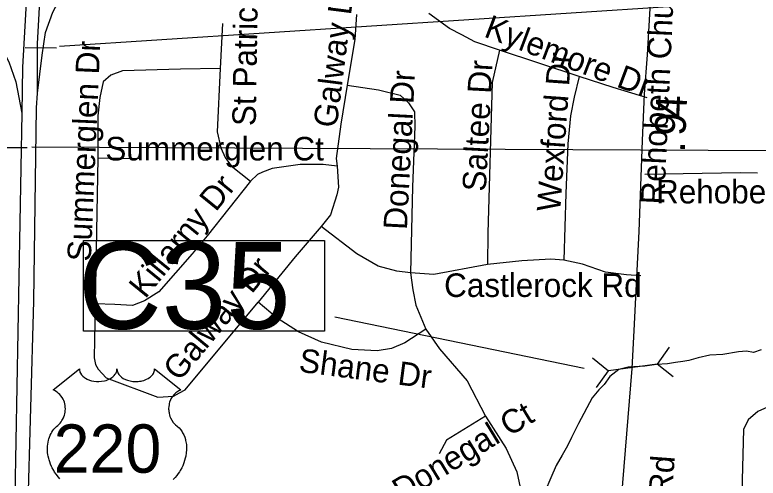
# Model space of a CAD drawing. Extents: x 1662474 to 1856135, y 779280 to 917889.
# Drawn here: x 1755580 to 1758582, y 824140 to 826009 of the extents above; entities that cross this region are included whole.
import ezdxf

# ---------------------------------------------------------------- set-up
doc = ezdxf.new("R2010")
doc.units = 0
for name, color, linetype in [('Exist Hydrographic Creek Single Shore', 7, 'Continuous'), ('Exist Road Non-System Type 51', 7, 'Continuous'), ('Exist Road Non-System Type 51 Label', 7, 'Continuous'), ('Exist Road Primary Interstate Ramp 1 Lane Attributed', 7, 'Continuous'), ('Exist Road Primary US Divided Attributed', 7, 'Continuous'), ('Exist Road Primary US Shield CELL', 7, 'Continuous'), ('Exist Road Primary US Shield Number Label', 7, 'Continuous'), ('Exist Road Primary US Structure Cantilever Sign CELL', 7, 'Continuous'), ('Exist Road Primary US Structure Cantilever Sign Number Label', 7, 'Continuous'), ('Exist Road Secondary Mileage Tenths English Label', 7, 'Continuous'), ('Exist Road Secondary Structure Culvert CELL', 7, 'Continuous'), ('Exist Road Secondary Structure Culvert Number Label', 7, 'Continuous'), ('Exist Road Secondary Structure Ovrhead Sign CELL', 7, 'Continuous'), ('Exist Road Secondary Structure Ovrhead Sign Number Label', 7, 'Continuous'), ('Exist Road Secondary Type 51 Attributed', 7, 'Continuous'), ('Exist Road Secondary Type 51 Label', 7, 'Continuous'), ('Exist Road Secondary Type 51 Undivided 4 Lane Attributed', 7, 'Continuous')]:
    doc.layers.add(name, color=color, linetype=linetype)

msp = doc.modelspace()

# ---------------------------------------------------------------- linework, layer by layer
at = {"layer": 'Exist Hydrographic Creek Single Shore'}
for points in [[(1758593.6, 824658), (1758563.1, 824647), (1758535.4, 824651.8), (1758502, 824649.4), (1758439.5, 824638.3), (1758386.2, 824635.7), (1758339.5, 824626), (1758301.5, 824614.8), (1758278.1, 824610), (1758248, 824606.1)], [(1758248, 824606.1), (1758215.6, 824601.6), (1758172.1, 824597.9), (1758124.4, 824591.4), (1758056.4, 824587.9), (1758019.6, 824579), (1757982.6, 824549.9), (1757959.5, 824517.6), (1757938.2, 824496.9), (1757911.8, 824464.3), (1757856.9, 824360.7), (1757827.8, 824303.9), (1757812.5, 824270.4), (1757790, 824232.6), (1757766.6, 824191.4), (1757744.2, 824141.2), (1757722.2, 824087.4)]]:
    msp.add_lwpolyline(points, dxfattribs=at)
at = {"layer": 'Exist Road Non-System Type 51'}
for p, q in [((1756418.4, 825974.5), (1756408.9, 825793.4)), ((1757859, 825760.9), (1757537.4, 825866.4)), ((1755915.4, 825431.2), (1755904.1, 824843.4)), ((1756088.6, 825428.6), (1755915.4, 825431.2))]:
    msp.add_line(p, q, dxfattribs=at)
for points in [[(1757537.4, 825866.4), (1757437.4, 825900.2), (1757384.9, 825928.6), (1757335.9, 825954.4), (1757252.1, 826015.4)], [(1756960.2, 826010.8), (1756953.5, 825909.7), (1756922.5, 825726.2)], [(1757537.4, 825866.4), (1757507.5, 825735.9), (1757490.8, 825129.1), (1757488.6, 825002.1)], [(1756408.9, 825793.4), (1756249.2, 825790.8), (1756014.1, 825782.9), (1755966.9, 825766.4), (1755935.9, 825739.4), (1755922.5, 825675.9), (1755915.1, 825601.6), (1755915.4, 825431.2)], [(1756408.9, 825793.4), (1756396.8, 825537.8), (1756411.5, 825473.2), (1756429.1, 825434.1), (1756453.5, 825400.2), (1756531.9, 825338.1)], [(1757859, 825760.9), (1757838.8, 825677.2), (1757823.8, 825601.6), (1757813, 825489.5), (1757805.6, 825289.2), (1757797.2, 825019.7)], [(1758133.2, 825674.5), (1757996.8, 825716.5), (1757859, 825760.9)], [(1756922.5, 825726.2), (1756895.8, 825569), (1756877.4, 825430.4), (1756881.9, 825398.9)], [(1756922.5, 825726.2), (1757048.2, 825707.4), (1757135.9, 825685.2), (1757169.8, 825654.1), (1757194.1, 825617.9), (1757195.1, 825559), (1757185.5, 825315.8), (1757178.4, 824968.2)], [(1756881.9, 825398.9), (1756825.1, 825405.5), (1756731.9, 825405.5), (1756618.4, 825389.2), (1756580.5, 825374.2), (1756560.4, 825365.1), (1756531.9, 825338.1)], [(1756881.9, 825398.9), (1756887.4, 825314.7), (1756880.8, 825283.4), (1756854.2, 825202.4), (1756817, 825155.9)], [(1758579.4, 825370.6), (1758510.4, 825371.9), (1758123.8, 825365.4)], [(1756531.9, 825338.1), (1756356.1, 825117.9), (1756295.5, 825044.6), (1756161.6, 824892.1), (1756103.4, 824855.7), (1756054.5, 824836.8), (1755984.1, 824840.9), (1755904.1, 824843.4)], [(1756817, 825155.9), (1756711.5, 825032.5), (1756562.4, 824850.4)], [(1757178.4, 824968.2), (1757123, 824974.9), (1757047.1, 824995.2), (1756961.6, 825045.2), (1756817, 825155.9)], [(1757488.6, 825002.1), (1757271.9, 824961.4), (1757178.4, 824968.2)], [(1757797.2, 825019.7), (1757744.2, 825023.6), (1757628, 825017.1), (1757488.6, 825002.1)], [(1758107.5, 824955.9), (1758050.6, 824959.9), (1757965.2, 824970.9), (1757871.9, 825003.4), (1757797.2, 825019.7)], [(1757178.4, 824968.2), (1757187.9, 824900.5), (1757198.9, 824838.1), (1757239.2, 824740.7)], [(1755904.1, 824843.4), (1755900.1, 824625.5), (1755905.8, 824598.4), (1755916.5, 824579.2), (1755949, 824544.6), (1756157.4, 824466.9), (1756221.1, 824471.4), (1756245.1, 824484.5), (1756267.1, 824496.9), (1756562.4, 824850.4)], [(1757239.2, 824740.7), (1757155.6, 824685.4), (1757101, 824663.5), (1757043, 824654.1), (1756941.4, 824659.4), (1756818.4, 824689), (1756725.9, 824729.9), (1756639.6, 824785.4), (1756562.4, 824850.4)], [(1757239.2, 824740.7), (1757294.9, 824662.2), (1757407.2, 824532), (1757480.5, 824390.4)], [(1759083.6, 824027.1), (1759077.1, 824128.9), (1759060.8, 824175.9), (1759026.9, 824215.2), (1758987.6, 824250.4), (1758937.4, 824273.5), (1758860.5, 824317.1), (1758792.5, 824382.9), (1758747.9, 824422.4), (1758700.4, 824437.2), (1758655.9, 824436), (1758619.4, 824426.8), (1758581.2, 824408.9), (1758542.1, 824374.9), (1758523, 824335.7), (1758514.9, 824031.2)], [(1757480.5, 824390.4), (1757564.5, 824259.9), (1757607.8, 824165.4), (1757621.1, 824101.6), (1757615.9, 824048.9), (1757599.6, 823995.9), (1757572.6, 823945.7), (1757441.4, 823808.7), (1757385.8, 823753.6), (1757338.2, 823684.5), (1757297.9, 823606.1), (1757245.1, 823474), (1757164.8, 823307.9), (1757101.2, 823206.4), (1757081, 823159.1), (1757068.6, 823092.4)], [(1757480.5, 824390.4), (1757323.9, 824293.2), (1757294.1, 824237.9)]]:
    msp.add_lwpolyline(points, dxfattribs=at)
at = {"layer": 'Exist Road Primary Interstate Ramp 1 Lane Attributed'}
for points in [[(1755670.7, 825694), (1755689.7, 825846.1), (1755703.3, 825938.5), (1755733.1, 826020), (1755765.7, 826082.5), (1755811.9, 826136.8), (1755898.8, 826221), (1755996.5, 826313.4), (1756029.1, 826362.3), (1756059, 826422.1), (1756083.4, 826495.5), (1756102.4, 826601.4), (1756121.4, 826696.5), (1756148.6, 826772.6), (1756186.6, 826835.1), (1756240.9, 826892.1), (1756300.6, 826946.5), (1756555.1, 827121.6)], [(1754639, 826018.2), (1754812.4, 826092.3), (1754896.2, 826125.5), (1754952.7, 826139.1), (1755007.3, 826148.9), (1755067.7, 826152.8), (1755143.7, 826145), (1755221.6, 826127.4), (1755305.4, 826094.3), (1755373.6, 826049.4), (1755461.3, 825969.5), (1755517.8, 825891.5), (1755554.8, 825819.4), (1755584.1, 825739.4), (1755607.4, 825612.7)]]:
    msp.add_lwpolyline(points, dxfattribs=at)
at = {"layer": 'Exist Road Primary US Divided Attributed'}
msp.add_line((1755607.4, 825612.7), (1755563.6, 823197.9), dxfattribs=at)
for points in [[(1755657, 826606.4), (1755652.8, 826532.6), (1755610.9, 825798.1), (1755607.4, 825612.7)], [(1755670.7, 825694), (1755671.6, 825892.3), (1755703.3, 826481.9)], [(1755580.3, 822435), (1755588.6, 822557.5), (1755602.6, 822936.1), (1755605.4, 823195.1), (1755611.5, 823374.2), (1755610.6, 823390.1), (1755631.7, 823993.1), (1755655.8, 824853.5), (1755667.7, 825633.6), (1755670.7, 825694)]]:
    msp.add_lwpolyline(points, dxfattribs=at)
at = {"layer": 'Exist Road Primary US Shield CELL'}
msp.add_lwpolyline([(1755761.7, 824136.9), (1755755.7, 824143.6), (1755746.4, 824155.7), (1755740.4, 824164.4), (1755736.6, 824170.8), (1755730.9, 824181.1), (1755727.8, 824187.6), (1755723.8, 824197), (1755720.6, 824205.6), (1755718, 824213.8), (1755716.6, 824219), (1755714.6, 824228.1), (1755713.4, 824234.6), (1755712.2, 824243.4), (1755711.5, 824252.8), (1755711.4, 824261.4), (1755711.6, 824268.5), (1755712.4, 824276.9), (1755713.8, 824285.7), (1755715.5, 824293.3), (1755717.1, 824298.8), (1755719.3, 824305.5), (1755722.3, 824312.8), (1755725.8, 824319.8), (1755729.2, 824325.7), (1755733.4, 824332), (1755737.5, 824337.3), (1755743, 824343.2), (1755748.6, 824348.6), (1755753.8, 824352.8), (1755759.9, 824358.8), (1755763.1, 824362.5), (1755767, 824367.6), (1755770.1, 824372.3), (1755772.5, 824376.5), (1755775.8, 824382.7), (1755777.7, 824387.3), (1755780.1, 824394.5), (1755781.4, 824399.5), (1755782.6, 824406), (1755783.4, 824412.1), (1755783.8, 824419.7), (1755783.6, 824426), (1755782.7, 824433.3), (1755781.4, 824440.4), (1755779.7, 824446.5), (1755777.1, 824453.5), (1755774.7, 824458.7), (1755770.6, 824465.7), (1755766.1, 824472.1), (1755761.4, 824477.4), (1755756.7, 824482.1), (1755752.1, 824485.6), (1755747.8, 824488.7), (1755742.5, 824492), (1755737.2, 824494.5), (1755734, 824495.9), (1755840.2, 824580.5), (1755840.5, 824576.1), (1755841.6, 824570.9), (1755842.4, 824568.2), (1755844.8, 824563.1), (1755848.9, 824557), (1755854.5, 824551), (1755860.8, 824545.8), (1755865.1, 824543), (1755872.3, 824539.1), (1755880.6, 824535.7), (1755889.7, 824533), (1755899.1, 824531.2), (1755909.3, 824530), (1755919.4, 824529.8), (1755930.3, 824530.7), (1755942.4, 824533), (1755948, 824534.4), (1755954.2, 824536.6), (1755960, 824538.9), (1755966.3, 824542.3), (1755971.4, 824545.6), (1755975.4, 824548.5), (1755981, 824553.9), (1755985.5, 824559.5), (1755987.4, 824562.6), (1755989, 824565.6), (1755991.3, 824572), (1755991.9, 824574.9), (1755992.3, 824580.7), (1755992.7, 824575.8), (1755993.2, 824572.7), (1755994, 824569.7), (1755995.3, 824566.5), (1755997.5, 824562), (1756000, 824558.2), (1756004.8, 824552.6), (1756007.7, 824549.9), (1756010.4, 824547.7), (1756017.6, 824542.7), (1756026.1, 824538.4), (1756030.2, 824536.6), (1756034.5, 824535.1), (1756039.9, 824533.5), (1756045.5, 824532.2), (1756051, 824531.2), (1756056.7, 824530.4), (1756062.4, 824530), (1756067.1, 824529.8), (1756072.9, 824529.9), (1756078.2, 824530.2), (1756083.7, 824530.8), (1756089.7, 824531.9), (1756094.6, 824532.9), (1756101, 824534.6), (1756106.7, 824536.7), (1756111.8, 824538.9), (1756118.4, 824542.3), (1756123.8, 824545.7), (1756127.6, 824548.8), (1756132.3, 824553.1), (1756136.7, 824558.2), (1756139.3, 824561.9), (1756141.1, 824565.7), (1756142.8, 824569.7), (1756143.8, 824574), (1756144.3, 824577.7), (1756144.4, 824580.9), (1756250.7, 824496.2), (1756248.2, 824495.2), (1756242.4, 824492.4), (1756237.8, 824489.7), (1756230.5, 824484.6), (1756227.4, 824481.7), (1756224.2, 824478.8), (1756221.4, 824475.6), (1756218.8, 824472.7), (1756215.7, 824468.4), (1756213, 824464.2), (1756210.3, 824459.4), (1756208.3, 824455.4), (1756205, 824446.8), (1756203.5, 824441.4), (1756202.5, 824436.8), (1756201.2, 824427.4), (1756200.9, 824422.8), (1756200.9, 824418.4), (1756201.1, 824413.7), (1756201.6, 824409.1), (1756202.4, 824404.4), (1756203.1, 824400.3), (1756204.5, 824395.2), (1756206.4, 824389.3), (1756208.7, 824383.6), (1756213.5, 824374.4), (1756219.8, 824364.9), (1756224.2, 824359.7), (1756228.6, 824355.1), (1756235.2, 824349.6), (1756238.7, 824346.5), (1756242.8, 824342.4), (1756249.5, 824334.7), (1756252.2, 824331), (1756254.9, 824326.9), (1756257.4, 824322.7), (1756259.9, 824318.2), (1756261.9, 824314.3), (1756265.7, 824305.1), (1756268.4, 824296.3), (1756269.6, 824291.6), (1756271.6, 824281.2), (1756272.4, 824276.1), (1756273.2, 824265.9), (1756273.2, 824253.6), (1756272.3, 824241.9), (1756270.1, 824228.3), (1756268.3, 824220.1), (1756265.5, 824210.6), (1756262.8, 824202.4), (1756257.9, 824190.3), (1756253.6, 824181.5), (1756248, 824171.2), (1756244.2, 824165), (1756239.7, 824158.3), (1756234.2, 824150.7), (1756227.6, 824142.5), (1756219.8, 824133.9)], dxfattribs=at)
at = {"layer": 'Exist Road Primary US Structure Cantilever Sign CELL'}
msp.add_line((1755545, 825474.3), (1755629.3, 825474.3), dxfattribs=at)
at = {"layer": 'Exist Road Primary US Structure Cantilever Sign Number Label'}
msp.add_line((1755648.8, 825477.3), (1759172, 825459.8), dxfattribs=at)
at = {"layer": 'Exist Road Secondary Structure Culvert CELL'}
for p, q in [((1758222.4, 824668.1), (1758174, 824600.3)), ((1757912.4, 824625), (1757977.5, 824573)), ((1758174, 824600.3), (1757977.5, 824573)), ((1758239, 824548.3), (1758174, 824600.3)), ((1757929.1, 824505.2), (1757977.5, 824573))]:
    msp.add_line(p, q, dxfattribs=at)
at = {"layer": 'Exist Road Secondary Structure Culvert Number Label'}
msp.add_line((1757879.2, 824582.1), (1756871.7, 824789.4), dxfattribs=at)
msp.add_lwpolyline([(1755857.4, 825099), (1756831.1, 825099), (1756831.1, 824732.7), (1755857.4, 824732.7)], close=True, dxfattribs=at)
at = {"layer": 'Exist Road Secondary Structure Ovrhead Sign CELL'}
msp.add_line((1755622, 825878), (1755748.4, 825875.8), dxfattribs=at)
at = {"layer": 'Exist Road Secondary Structure Ovrhead Sign Number Label'}
msp.add_line((1755760.4, 825883.2), (1759689.7, 826141), dxfattribs=at)
at = {"layer": 'Exist Road Secondary Type 51 Attributed'}
msp.add_lwpolyline([(1758091.6, 824978.2), (1758081, 824760.7), (1758071.7, 824582.2), (1758028.9, 824055.4), (1758008.6, 823781.4), (1757992.8, 823587.8), (1757966.5, 823346.1), (1757957.4, 823171.9), (1757952.6, 823082.9), (1757936.5, 822870.1), (1757920.1, 822578.3), (1757911.5, 822395.7), (1757897.5, 822178.5), (1757877.7, 822038.4), (1757858.9, 821961.2), (1757774.7, 821727.5), (1757729.6, 821598.1), (1757679, 821419.2), (1757646.4, 821298.8), (1757590.2, 821100), (1757533.3, 820911.2), (1757496.7, 820771.5)], dxfattribs=at)
at = {"layer": 'Exist Road Secondary Type 51 Undivided 4 Lane Attributed'}
msp.add_lwpolyline([(1757971.9, 827598.7), (1758117.4, 827187), (1758132.1, 827139.1), (1758149.1, 827062.4), (1758166.9, 826989.6), (1758175.9, 826863.1), (1758174.1, 826768), (1758176.8, 826596.4), (1758174.7, 826567.3), (1758166.7, 826457.5), (1758162.9, 826352.6), (1758153, 826177.1), (1758134, 825847.6), (1758121.5, 825689.5), (1758113.2, 825502.7), (1758100.1, 825134.8), (1758091.6, 824978.2)], dxfattribs=at)

# ---------------------------------------------------------------- texts
at = {"layer": 'Exist Road Non-System Type 51 Label'}
for s, rotation, p in [('St Patrick Dr', 89.0911, (1756552.8, 825560.1)), ('Galway Dr', 82.7671, (1756879.4, 825550.9)), ('Kylemore Dr', 339.3425, (1757470.3, 825922.7)), ('Summerglen Dr', 87.4845, (1755886.2, 825013.1)), ('Wexford Dr', 85.9698, (1757782.5, 825213.2)), ('Saltee Dr', 86.9671, (1757481.9, 825294.9)), ('Donegal Dr', 87.048, (1757163.3, 825140.6)), ('Killarny Dr', 50.9287, (1756106.5, 824860.8)), ('Galway Dr', 50.4672, (1756244.3, 824526.6)), ('Shane Dr', 352.6102, (1756723.8, 824569.8)), ('Donegal Ct', 31.3431, (1757142.2, 824041.6))]:
    msp.add_text(s, height=95, rotation=rotation, dxfattribs=at).set_placement(p)
for s, p in [('Summerglen Ct', (1755945.3, 825422)), ('Rehobeth Ct', (1758169.7, 825248.5)), ('Castlerock Rd', (1757313.6, 824871.1))]:
    msp.add_text(s, height=95, dxfattribs=at).set_placement(p)
at = {"layer": 'Exist Road Primary US Shield Number Label'}
msp.add_text('220', height=195, dxfattribs=at).set_placement((1755736.4, 824161.8))
at = {"layer": 'Exist Road Secondary Mileage Tenths English Label'}
for s, rotation, p in [('4', 87.5571, (1758291.3, 825589.9)), ('9', 87.5571, (1758288.3, 825519.4)), ('.', 87.9612, (1758285.7, 825453))]:
    msp.add_text(s, height=125, rotation=rotation, dxfattribs=at).set_placement(p)
at = {"layer": 'Exist Road Secondary Structure Culvert Number Label'}
msp.add_text('C35', height=350, dxfattribs=at).set_placement((1755835.2, 824742.4))
at = {"layer": 'Exist Road Secondary Type 51 Label'}
for rotation, p in [(87.4037, (1758202.3, 825242.6)), (85.7171, (1758156.6, 823037.9))]:
    msp.add_text('Rehobeth Church Rd', height=95, rotation=rotation, dxfattribs=at).set_placement(p)

doc.saveas('drawing.dxf')
